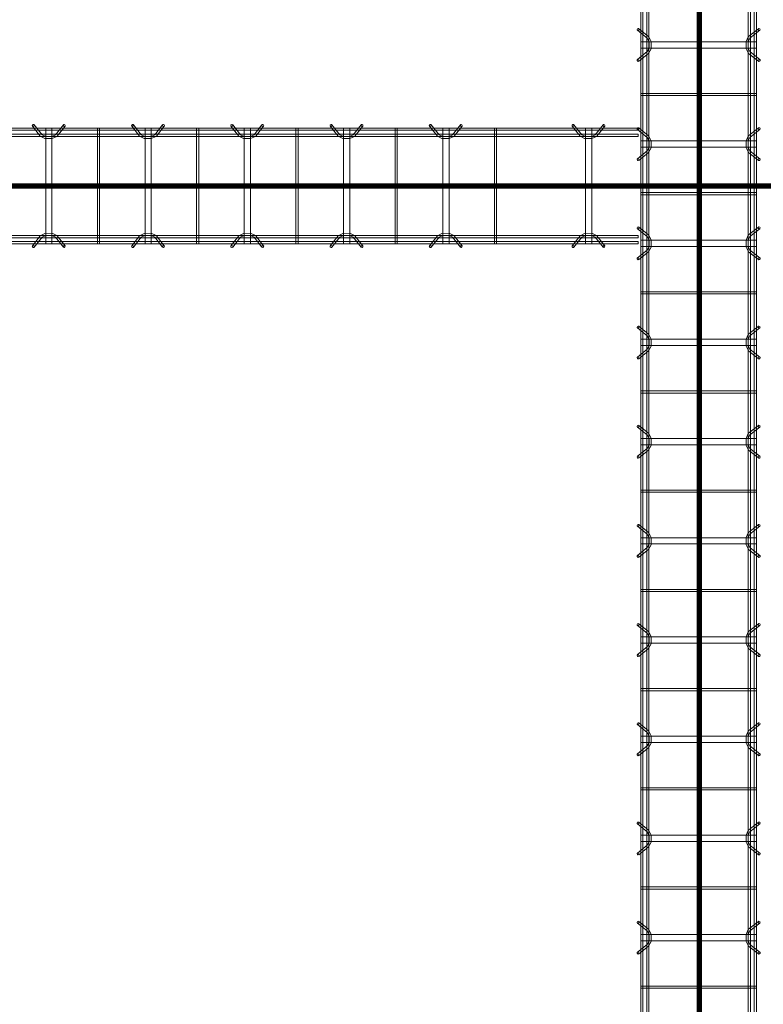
# Model space of a CAD drawing. Header units: inches. Extents: x -4136 to 1945, y -6639 to 12387.
# Tile 408 of 656: x -3732 to -3643, y 11183 to 11303. Entities that reach past the tile are written whole.
import ezdxf

# ---------------------------------------------------------------- set-up
doc = ezdxf.new("R2010")
doc.units = ezdxf.units.IN
doc.header["$MEASUREMENT"] = 0
doc.linetypes.add('Línea de rejilla', pattern=[0.875, 0.5, -0.125, 0.125, -0.125])
for name, color, linetype, lineweight in [('A-GENM', 7, 'Continuous', 9), ('S-BEAM', 7, 'Continuous', 9), ('S-GRID', 7, 'Continuous', 9)]:
    doc.layers.add(name, color=color, linetype=linetype, lineweight=lineweight)

# ---------------------------------------------------------------- blocks, each defined once
blk = doc.blocks.new('Dowel bar assembly - Dowel bar assembly-671091-SLAB ON GROUND JOINTS')
at = {"layer": 'S-BEAM', "color": 253, "true_color": 0xaaaaaa}
for p, q in [((1289.18, 1.19), (1288.23, 2.39)), ((1291.76, 2.39), (1290.81, 1.19)), ((1301.18, 1.19), (1300.23, 2.39)), ((1303.76, 2.39), (1302.81, 1.19)), ((1313.18, 1.19), (1312.23, 2.39)), ((1315.76, 2.39), (1314.81, 1.19)), ((1325.18, 1.19), (1324.23, 2.39)), ((1327.76, 2.39), (1326.81, 1.19)), ((1337.18, 1.19), (1336.23, 2.39)), ((1339.76, 2.39), (1338.81, 1.19)), ((1349.18, 1.19), (1348.23, 2.39)), ((1351.76, 2.39), (1350.81, 1.19)), ((1361.18, 1.19), (1360.23, 2.39)), ((1363.76, 2.39), (1362.81, 1.19)), ((1373.18, 1.19), (1372.23, 2.39)), ((1375.76, 2.39), (1374.81, 1.19)), ((1385.18, 1.19), (1384.23, 2.39)), ((1387.76, 2.39), (1386.81, 1.19)), ((1397.18, 1.19), (1396.23, 2.39)), ((1399.76, 2.39), (1398.81, 1.19)), ((1524, 1.98), (0, 1.98)), ((0, 1.72), (1524, 1.72)), ((1524, 1.25), (0, 1.25)), ((1283.87, 1.99), (1283.87, -12.01)), ((1284.13, 1.99), (1283.87, 1.99)), ((1283.87, 1.99), (1284.13, 1.99)), ((1284.13, -12.01), (1284.13, 1.99)), ((1288.02, 2.23), (1288.97, 1.03)), ((1289.62, 1.99), (1289.62, -12.01)), ((1290.38, 1.99), (1289.62, 1.99)), ((1289.62, 1.99), (1290.38, 1.99)), ((1290.38, -12.01), (1290.38, 1.99)), ((1291.01, 1.03), (1291.96, 2.23)), ((1295.87, 1.99), (1295.87, -12.01)), ((1296.13, 1.99), (1295.87, 1.99)), ((1295.87, 1.99), (1296.13, 1.99)), ((1296.13, -12.01), (1296.13, 1.99)), ((1300.02, 2.23), (1300.97, 1.03)), ((1301.62, 1.99), (1301.62, -12.01)), ((1302.38, 1.99), (1301.62, 1.99)), ((1301.62, 1.99), (1302.38, 1.99)), ((1302.38, -12.01), (1302.38, 1.99)), ((1303.01, 1.03), (1303.96, 2.23)), ((1307.87, 1.99), (1307.87, -12.01)), ((1308.13, 1.99), (1307.87, 1.99)), ((1307.87, 1.99), (1308.13, 1.99)), ((1308.13, -12.01), (1308.13, 1.99)), ((1312.02, 2.23), (1312.97, 1.03)), ((1313.62, 1.99), (1313.62, -12.01)), ((1314.38, 1.99), (1313.62, 1.99)), ((1313.62, 1.99), (1314.38, 1.99)), ((1314.38, -12.01), (1314.38, 1.99)), ((1315.01, 1.03), (1315.96, 2.23)), ((1319.87, 1.99), (1319.87, -12.01)), ((1320.13, 1.99), (1319.87, 1.99)), ((1319.87, 1.99), (1320.13, 1.99)), ((1320.13, -12.01), (1320.13, 1.99)), ((1324.02, 2.23), (1324.97, 1.03)), ((1325.62, 1.99), (1325.62, -12.01)), ((1326.38, 1.99), (1325.62, 1.99)), ((1325.62, 1.99), (1326.38, 1.99)), ((1326.38, -12.01), (1326.38, 1.99)), ((1327.01, 1.03), (1327.96, 2.23)), ((1331.87, 1.99), (1331.87, -12.01)), ((1332.13, 1.99), (1331.87, 1.99)), ((1331.87, 1.99), (1332.13, 1.99)), ((1332.13, -12.01), (1332.13, 1.99)), ((1336.02, 2.23), (1336.97, 1.03)), ((1337.62, 1.99), (1337.62, -12.01)), ((1338.38, 1.99), (1337.62, 1.99)), ((1337.62, 1.99), (1338.38, 1.99)), ((1338.38, -12.01), (1338.38, 1.99)), ((1339.01, 1.03), (1339.96, 2.23)), ((1343.87, 1.99), (1343.87, -12.01)), ((1344.13, 1.99), (1343.87, 1.99)), ((1343.87, 1.99), (1344.13, 1.99)), ((1344.13, -12.01), (1344.13, 1.99)), ((1348.02, 2.23), (1348.97, 1.03)), ((1349.62, 1.99), (1349.62, -12.01)), ((1350.38, 1.99), (1349.62, 1.99)), ((1349.62, 1.99), (1350.38, 1.99)), ((1350.38, -12.01), (1350.38, 1.99)), ((1351.01, 1.03), (1351.96, 2.23)), ((1355.87, 1.99), (1355.87, -12.01)), ((1356.13, 1.99), (1355.87, 1.99)), ((1355.87, 1.99), (1356.13, 1.99)), ((1356.13, -12.01), (1356.13, 1.99)), ((1360.02, 2.23), (1360.97, 1.03)), ((1361.62, 1.99), (1361.62, -12.01)), ((1362.38, 1.99), (1361.62, 1.99)), ((1361.62, 1.99), (1362.38, 1.99)), ((1362.38, -12.01), (1362.38, 1.99)), ((1363.01, 1.03), (1363.96, 2.23)), ((1367.87, 1.99), (1367.87, -12.01)), ((1368.13, 1.99), (1367.87, 1.99)), ((1367.87, 1.99), (1368.13, 1.99)), ((1368.13, -12.01), (1368.13, 1.99)), ((1372.02, 2.23), (1372.97, 1.03)), ((1373.62, 1.99), (1373.62, -12.01)), ((1374.38, 1.99), (1373.62, 1.99)), ((1373.62, 1.99), (1374.38, 1.99)), ((1374.38, -12.01), (1374.38, 1.99)), ((1375.01, 1.03), (1375.96, 2.23)), ((1379.87, 1.99), (1379.87, -12.01)), ((1380.13, 1.99), (1379.87, 1.99)), ((1379.87, 1.99), (1380.13, 1.99)), ((1380.13, -12.01), (1380.13, 1.99)), ((1384.02, 2.23), (1384.97, 1.03)), ((1385.62, 1.99), (1385.62, -12.01)), ((1386.38, 1.99), (1385.62, 1.99)), ((1385.62, 1.99), (1386.38, 1.99)), ((1386.38, -12.01), (1386.38, 1.99)), ((1387.01, 1.03), (1387.96, 2.23)), ((1391.87, 1.99), (1391.87, -12.01)), ((1392.13, 1.99), (1391.87, 1.99)), ((1391.87, 1.99), (1392.13, 1.99)), ((1392.13, -12.01), (1392.13, 1.99)), ((1396.02, 2.23), (1396.97, 1.03)), ((1397.62, 1.99), (1397.62, -12.01)), ((1398.38, 1.99), (1397.62, 1.99)), ((1397.62, 1.99), (1398.38, 1.99)), ((1398.38, -12.01), (1398.38, 1.99)), ((1399.01, 1.03), (1399.96, 2.23)), ((0, 0.99), (1524, 0.99)), ((1524, -11.01), (0, -11.01)), ((0, -11.27), (1524, -11.27)), ((1524, -11.74), (0, -11.74)), ((1288.97, -11.05), (1288.02, -12.25)), ((1288.23, -12.41), (1289.18, -11.21)), ((1290.81, -11.21), (1291.76, -12.41)), ((1291.96, -12.25), (1291.01, -11.05)), ((1300.97, -11.05), (1300.02, -12.25)), ((1300.23, -12.41), (1301.18, -11.21)), ((1302.81, -11.21), (1303.76, -12.41)), ((1303.96, -12.25), (1303.01, -11.05)), ((1312.97, -11.05), (1312.02, -12.25)), ((1312.23, -12.41), (1313.18, -11.21)), ((1314.81, -11.21), (1315.76, -12.41)), ((1315.96, -12.25), (1315.01, -11.05)), ((1324.97, -11.05), (1324.02, -12.25)), ((1324.23, -12.41), (1325.18, -11.21)), ((1326.81, -11.21), (1327.76, -12.41)), ((1327.96, -12.25), (1327.01, -11.05)), ((1336.97, -11.05), (1336.02, -12.25)), ((1336.23, -12.41), (1337.18, -11.21)), ((1338.81, -11.21), (1339.76, -12.41)), ((1339.96, -12.25), (1339.01, -11.05)), ((1348.97, -11.05), (1348.02, -12.25)), ((1348.23, -12.41), (1349.18, -11.21)), ((1350.81, -11.21), (1351.76, -12.41)), ((1351.96, -12.25), (1351.01, -11.05)), ((1360.97, -11.05), (1360.02, -12.25)), ((1360.23, -12.41), (1361.18, -11.21)), ((1362.81, -11.21), (1363.76, -12.41)), ((1363.96, -12.25), (1363.01, -11.05)), ((1372.97, -11.05), (1372.02, -12.25)), ((1372.23, -12.41), (1373.18, -11.21)), ((1374.81, -11.21), (1375.76, -12.41)), ((1375.96, -12.25), (1375.01, -11.05)), ((1384.97, -11.05), (1384.02, -12.25)), ((1384.23, -12.41), (1385.18, -11.21)), ((1386.81, -11.21), (1387.76, -12.41)), ((1387.96, -12.25), (1387.01, -11.05)), ((1396.97, -11.05), (1396.02, -12.25)), ((1396.23, -12.41), (1397.18, -11.21)), ((1398.81, -11.21), (1399.76, -12.41)), ((1399.96, -12.25), (1399.01, -11.05)), ((0, -12), (1524, -12)), ((1284.13, -12.01), (1283.87, -12.01)), ((1283.87, -12.01), (1284.13, -12.01)), ((1290.38, -12.01), (1289.62, -12.01)), ((1289.62, -12.01), (1290.38, -12.01)), ((1296.13, -12.01), (1295.87, -12.01)), ((1295.87, -12.01), (1296.13, -12.01)), ((1302.38, -12.01), (1301.62, -12.01)), ((1301.62, -12.01), (1302.38, -12.01)), ((1308.13, -12.01), (1307.87, -12.01)), ((1307.87, -12.01), (1308.13, -12.01)), ((1314.38, -12.01), (1313.62, -12.01)), ((1313.62, -12.01), (1314.38, -12.01)), ((1320.13, -12.01), (1319.87, -12.01)), ((1319.87, -12.01), (1320.13, -12.01)), ((1326.38, -12.01), (1325.62, -12.01)), ((1325.62, -12.01), (1326.38, -12.01)), ((1332.13, -12.01), (1331.87, -12.01)), ((1331.87, -12.01), (1332.13, -12.01)), ((1338.38, -12.01), (1337.62, -12.01)), ((1337.62, -12.01), (1338.38, -12.01)), ((1344.13, -12.01), (1343.87, -12.01)), ((1343.87, -12.01), (1344.13, -12.01)), ((1350.38, -12.01), (1349.62, -12.01)), ((1349.62, -12.01), (1350.38, -12.01)), ((1356.13, -12.01), (1355.87, -12.01)), ((1355.87, -12.01), (1356.13, -12.01)), ((1362.38, -12.01), (1361.62, -12.01)), ((1361.62, -12.01), (1362.38, -12.01)), ((1368.13, -12.01), (1367.87, -12.01)), ((1367.87, -12.01), (1368.13, -12.01)), ((1374.38, -12.01), (1373.62, -12.01)), ((1373.62, -12.01), (1374.38, -12.01)), ((1380.13, -12.01), (1379.87, -12.01)), ((1379.87, -12.01), (1380.13, -12.01)), ((1386.38, -12.01), (1385.62, -12.01)), ((1385.62, -12.01), (1386.38, -12.01)), ((1392.13, -12.01), (1391.87, -12.01)), ((1391.87, -12.01), (1392.13, -12.01)), ((1398.38, -12.01), (1397.62, -12.01)), ((1397.62, -12.01), (1398.38, -12.01))]:
    blk.add_line(p, q, dxfattribs=at)
at = {"layer": 'S-BEAM', "color": 253, "true_color": 0xaaaaaa, "flags": 128}
for points in [[(1289.18, 1.19), (1289.62, 0.97), (1290.38, 0.98), (1290.81, 1.19)], [(1301.18, 1.19), (1301.62, 0.97), (1302.38, 0.98), (1302.81, 1.19)], [(1313.18, 1.19), (1313.62, 0.97), (1314.38, 0.98), (1314.81, 1.19)], [(1325.18, 1.19), (1325.62, 0.97), (1326.38, 0.98), (1326.81, 1.19)], [(1337.18, 1.19), (1337.62, 0.97), (1338.38, 0.98), (1338.81, 1.19)], [(1349.18, 1.19), (1349.62, 0.97), (1350.38, 0.98), (1350.81, 1.19)], [(1361.18, 1.19), (1361.62, 0.97), (1362.38, 0.98), (1362.81, 1.19)], [(1373.18, 1.19), (1373.62, 0.97), (1374.38, 0.98), (1374.81, 1.19)], [(1385.18, 1.19), (1385.62, 0.97), (1386.38, 0.98), (1386.81, 1.19)], [(1397.18, 1.19), (1397.62, 0.97), (1398.38, 0.98), (1398.81, 1.19)], [(1288.97, 1.03), (1289.53, 0.73), (1290.39, 0.72), (1290.97, 0.99), (1291.01, 1.03)], [(1300.97, 1.03), (1301.53, 0.73), (1302.39, 0.72), (1302.97, 0.99), (1303.01, 1.03)], [(1312.97, 1.03), (1313.53, 0.73), (1314.39, 0.72), (1314.97, 0.99), (1315.01, 1.03)], [(1324.97, 1.03), (1325.53, 0.73), (1326.39, 0.72), (1326.97, 0.99), (1327.01, 1.03)], [(1336.97, 1.03), (1337.53, 0.73), (1338.39, 0.72), (1338.97, 0.99), (1339.01, 1.03)], [(1348.97, 1.03), (1349.53, 0.73), (1350.39, 0.72), (1350.97, 0.99), (1351.01, 1.03)], [(1360.97, 1.03), (1361.53, 0.73), (1362.39, 0.72), (1362.97, 0.99), (1363.01, 1.03)], [(1372.97, 1.03), (1373.53, 0.73), (1374.39, 0.72), (1374.97, 0.99), (1375.01, 1.03)], [(1384.97, 1.03), (1385.53, 0.73), (1386.39, 0.72), (1386.97, 0.99), (1387.01, 1.03)], [(1396.97, 1.03), (1397.53, 0.73), (1398.39, 0.72), (1398.97, 0.99), (1399.01, 1.03)], [(1288.97, -11.05), (1289.53, -10.75), (1290.39, -10.74), (1290.97, -11.01), (1291.01, -11.05)], [(1289.18, -11.21), (1289.62, -10.99), (1290.38, -11), (1290.81, -11.21)], [(1300.97, -11.05), (1301.53, -10.75), (1302.39, -10.74), (1302.97, -11.01), (1303.01, -11.05)], [(1301.18, -11.21), (1301.62, -10.99), (1302.38, -11), (1302.81, -11.21)], [(1312.97, -11.05), (1313.53, -10.75), (1314.39, -10.74), (1314.97, -11.01), (1315.01, -11.05)], [(1313.18, -11.21), (1313.62, -10.99), (1314.38, -11), (1314.81, -11.21)], [(1324.97, -11.05), (1325.53, -10.75), (1326.39, -10.74), (1326.97, -11.01), (1327.01, -11.05)], [(1325.18, -11.21), (1325.62, -10.99), (1326.38, -11), (1326.81, -11.21)], [(1336.97, -11.05), (1337.53, -10.75), (1338.39, -10.74), (1338.97, -11.01), (1339.01, -11.05)], [(1337.18, -11.21), (1337.62, -10.99), (1338.38, -11), (1338.81, -11.21)], [(1348.97, -11.05), (1349.53, -10.75), (1350.39, -10.74), (1350.97, -11.01), (1351.01, -11.05)], [(1349.18, -11.21), (1349.62, -10.99), (1350.38, -11), (1350.81, -11.21)], [(1360.97, -11.05), (1361.53, -10.75), (1362.39, -10.74), (1362.97, -11.01), (1363.01, -11.05)], [(1361.18, -11.21), (1361.62, -10.99), (1362.38, -11), (1362.81, -11.21)], [(1372.97, -11.05), (1373.53, -10.75), (1374.39, -10.74), (1374.97, -11.01), (1375.01, -11.05)], [(1373.18, -11.21), (1373.62, -10.99), (1374.38, -11), (1374.81, -11.21)], [(1384.97, -11.05), (1385.53, -10.75), (1386.39, -10.74), (1386.97, -11.01), (1387.01, -11.05)], [(1385.18, -11.21), (1385.62, -10.99), (1386.38, -11), (1386.81, -11.21)], [(1396.97, -11.05), (1397.53, -10.75), (1398.39, -10.74), (1398.97, -11.01), (1399.01, -11.05)], [(1397.18, -11.21), (1397.62, -10.99), (1398.38, -11), (1398.81, -11.21)]]:
    blk.add_lwpolyline(points, dxfattribs=at)
at = {"layer": 'S-BEAM', "color": 253, "true_color": 0xaaaaaa}
for centre, major_axis, start_param, end_param in [((1288.12, 2.31), (0.101, 0.08), 5.709265, 8.850858), ((1291.86, 2.31), (-0.101, 0.08), 3.715513, 6.857105), ((1300.12, 2.31), (0.101, 0.08), 5.709265, 8.850858), ((1303.86, 2.31), (-0.101, 0.08), 3.715513, 6.857105), ((1312.12, 2.31), (0.101, 0.08), 5.709265, 8.850858), ((1315.86, 2.31), (-0.101, 0.08), 3.715513, 6.857105), ((1324.12, 2.31), (0.101, 0.08), 5.709265, 8.850858), ((1327.86, 2.31), (-0.101, 0.08), 3.715513, 6.857105), ((1336.12, 2.31), (0.101, 0.08), 5.709265, 8.850858), ((1339.86, 2.31), (-0.101, 0.08), 3.715513, 6.857105), ((1348.12, 2.31), (0.101, 0.08), 5.709265, 8.850858), ((1351.86, 2.31), (-0.101, 0.08), 3.715513, 6.857105), ((1360.12, 2.31), (0.101, 0.08), 5.709265, 8.850858), ((1363.86, 2.31), (-0.101, 0.08), 3.715513, 6.857105), ((1372.12, 2.31), (0.101, 0.08), 5.709265, 8.850858), ((1375.86, 2.31), (-0.101, 0.08), 3.715513, 6.857105), ((1384.12, 2.31), (0.101, 0.08), 5.709265, 8.850858), ((1387.86, 2.31), (-0.101, 0.08), 3.715513, 6.857105), ((1396.12, 2.31), (0.101, 0.08), 5.709265, 8.850858), ((1399.86, 2.31), (-0.101, 0.08), 3.715513, 6.857105), ((1288.12, 2.31), (0.101, 0.08), 2.567673, 5.709265), ((1291.86, 2.31), (-0.101, 0.08), 0.57392, 3.715513), ((1300.12, 2.31), (0.101, 0.08), 2.567673, 5.709265), ((1303.86, 2.31), (-0.101, 0.08), 0.57392, 3.715513), ((1312.12, 2.31), (0.101, 0.08), 2.567673, 5.709265), ((1315.86, 2.31), (-0.101, 0.08), 0.57392, 3.715513), ((1324.12, 2.31), (0.101, 0.08), 2.567673, 5.709265), ((1327.86, 2.31), (-0.101, 0.08), 0.57392, 3.715513), ((1336.12, 2.31), (0.101, 0.08), 2.567673, 5.709265), ((1339.86, 2.31), (-0.101, 0.08), 0.57392, 3.715513), ((1348.12, 2.31), (0.101, 0.08), 2.567673, 5.709265), ((1351.86, 2.31), (-0.101, 0.08), 0.57392, 3.715513), ((1360.12, 2.31), (0.101, 0.08), 2.567673, 5.709265), ((1363.86, 2.31), (-0.101, 0.08), 0.57392, 3.715513), ((1372.12, 2.31), (0.101, 0.08), 2.567673, 5.709265), ((1375.86, 2.31), (-0.101, 0.08), 0.57392, 3.715513), ((1384.12, 2.31), (0.101, 0.08), 2.567673, 5.709265), ((1387.86, 2.31), (-0.101, 0.08), 0.57392, 3.715513), ((1396.12, 2.31), (0.101, 0.08), 2.567673, 5.709265), ((1399.86, 2.31), (-0.101, 0.08), 0.57392, 3.715513), ((1288.12, -12.33), (-0.101, 0.08), 3.715513, 6.857105), ((1288.12, -12.33), (-0.101, 0.08), 0.57392, 3.715513), ((1291.86, -12.33), (0.101, 0.08), 5.709265, 8.850858), ((1291.86, -12.33), (0.101, 0.08), 2.567673, 5.709265), ((1300.12, -12.33), (-0.101, 0.08), 3.715513, 6.857105), ((1300.12, -12.33), (-0.101, 0.08), 0.57392, 3.715513), ((1303.86, -12.33), (0.101, 0.08), 5.709265, 8.850858), ((1303.86, -12.33), (0.101, 0.08), 2.567673, 5.709265), ((1312.12, -12.33), (-0.101, 0.08), 3.715513, 6.857105), ((1312.12, -12.33), (-0.101, 0.08), 0.57392, 3.715513), ((1315.86, -12.33), (0.101, 0.08), 5.709265, 8.850858), ((1315.86, -12.33), (0.101, 0.08), 2.567673, 5.709265), ((1324.12, -12.33), (-0.101, 0.08), 3.715513, 6.857105), ((1324.12, -12.33), (-0.101, 0.08), 0.57392, 3.715513), ((1327.86, -12.33), (0.101, 0.08), 5.709265, 8.850858), ((1327.86, -12.33), (0.101, 0.08), 2.567673, 5.709265), ((1336.12, -12.33), (-0.101, 0.08), 3.715513, 6.857105), ((1336.12, -12.33), (-0.101, 0.08), 0.57392, 3.715513), ((1339.86, -12.33), (0.101, 0.08), 5.709265, 8.850858), ((1339.86, -12.33), (0.101, 0.08), 2.567673, 5.709265), ((1348.12, -12.33), (-0.101, 0.08), 3.715513, 6.857105), ((1348.12, -12.33), (-0.101, 0.08), 0.57392, 3.715513), ((1351.86, -12.33), (0.101, 0.08), 5.709265, 8.850858), ((1351.86, -12.33), (0.101, 0.08), 2.567673, 5.709265), ((1360.12, -12.33), (-0.101, 0.08), 3.715513, 6.857105), ((1360.12, -12.33), (-0.101, 0.08), 0.57392, 3.715513), ((1363.86, -12.33), (0.101, 0.08), 5.709265, 8.850858), ((1363.86, -12.33), (0.101, 0.08), 2.567673, 5.709265), ((1372.12, -12.33), (-0.101, 0.08), 3.715513, 6.857105), ((1372.12, -12.33), (-0.101, 0.08), 0.57392, 3.715513), ((1375.86, -12.33), (0.101, 0.08), 5.709265, 8.850858), ((1375.86, -12.33), (0.101, 0.08), 2.567673, 5.709265), ((1384.12, -12.33), (-0.101, 0.08), 3.715513, 6.857105), ((1384.12, -12.33), (-0.101, 0.08), 0.57392, 3.715513), ((1387.86, -12.33), (0.101, 0.08), 5.709265, 8.850858), ((1387.86, -12.33), (0.101, 0.08), 2.567673, 5.709265), ((1396.12, -12.33), (-0.101, 0.08), 3.715513, 6.857105), ((1396.12, -12.33), (-0.101, 0.08), 0.57392, 3.715513), ((1399.86, -12.33), (0.101, 0.08), 5.709265, 8.850858), ((1399.86, -12.33), (0.101, 0.08), 2.567673, 5.709265)]:
    blk.add_ellipse(centre, major_axis=major_axis, ratio=0.816528, start_param=start_param, end_param=end_param, dxfattribs=at)
blk = doc.blocks.new('Dowel bar assembly - Dowel bar assembly-673167-SLAB ON GROUND JOINTS')
at = {"layer": 'S-BEAM', "color": 253, "true_color": 0xaaaaaa}
for p, q in [((5.18, 1.19), (4.23, 2.39)), ((7.76, 2.39), (6.81, 1.19)), ((17.18, 1.19), (16.23, 2.39)), ((19.76, 2.39), (18.81, 1.19)), ((29.18, 1.19), (28.23, 2.39)), ((31.76, 2.39), (30.81, 1.19)), ((41.18, 1.19), (40.23, 2.39)), ((43.76, 2.39), (42.81, 1.19)), ((53.18, 1.19), (52.23, 2.39)), ((55.76, 2.39), (54.81, 1.19)), ((65.18, 1.19), (64.23, 2.39)), ((67.76, 2.39), (66.81, 1.19)), ((77.18, 1.19), (76.23, 2.39)), ((79.76, 2.39), (78.81, 1.19)), ((89.18, 1.19), (88.23, 2.39)), ((91.76, 2.39), (90.81, 1.19)), ((101.18, 1.19), (100.23, 2.39)), ((103.76, 2.39), (102.81, 1.19)), ((113.18, 1.19), (112.23, 2.39)), ((115.76, 2.39), (114.81, 1.19)), ((125.18, 1.19), (124.23, 2.39)), ((127.76, 2.39), (126.81, 1.19)), ((137.18, 1.19), (136.23, 2.39)), ((139.76, 2.39), (138.81, 1.19)), ((154.43, 1.19), (153.48, 2.39)), ((157.01, 2.39), (156.06, 1.19)), ((161.25, 1.98), (0, 1.98)), ((0, 1.98), (0, 1.72)), ((0, 1.72), (0, 1.98)), ((0, 1.72), (161.25, 1.72)), ((161.25, 1.25), (0, 1.25)), ((0, 0.99), (0, 1.25)), ((0, 1.25), (0, 0.99)), ((4.02, 2.23), (4.97, 1.03)), ((5.63, 1.99), (5.63, -12.01)), ((6.38, 1.99), (5.63, 1.99)), ((5.63, 1.99), (6.38, 1.99)), ((6.38, -12.01), (6.38, 1.99)), ((7.01, 1.03), (7.96, 2.23)), ((11.87, 1.99), (11.87, -12.01)), ((12.13, 1.99), (11.87, 1.99)), ((11.87, 1.99), (12.13, 1.99)), ((12.13, -12.01), (12.13, 1.99)), ((16.02, 2.23), (16.97, 1.03)), ((17.63, 1.99), (17.63, -12.01)), ((18.38, 1.99), (17.63, 1.99)), ((17.63, 1.99), (18.38, 1.99)), ((18.38, -12.01), (18.38, 1.99)), ((19.01, 1.03), (19.96, 2.23)), ((23.87, 1.99), (23.87, -12.01)), ((24.13, 1.99), (23.87, 1.99)), ((23.87, 1.99), (24.13, 1.99)), ((24.13, -12.01), (24.13, 1.99)), ((28.02, 2.23), (28.97, 1.03)), ((29.63, 1.99), (29.63, -12.01)), ((30.38, 1.99), (29.63, 1.99)), ((29.63, 1.99), (30.38, 1.99)), ((30.38, -12.01), (30.38, 1.99)), ((31.01, 1.03), (31.96, 2.23)), ((35.87, 1.99), (35.87, -12.01)), ((36.13, 1.99), (35.87, 1.99)), ((35.87, 1.99), (36.13, 1.99)), ((36.13, -12.01), (36.13, 1.99)), ((40.02, 2.23), (40.97, 1.03)), ((41.63, 1.99), (41.63, -12.01)), ((42.38, 1.99), (41.63, 1.99)), ((41.63, 1.99), (42.38, 1.99)), ((42.38, -12.01), (42.38, 1.99)), ((43.01, 1.03), (43.96, 2.23)), ((47.87, 1.99), (47.87, -12.01)), ((48.13, 1.99), (47.87, 1.99)), ((47.87, 1.99), (48.13, 1.99)), ((48.13, -12.01), (48.13, 1.99)), ((52.02, 2.23), (52.97, 1.03)), ((53.63, 1.99), (53.63, -12.01)), ((54.38, 1.99), (53.63, 1.99)), ((53.63, 1.99), (54.38, 1.99)), ((54.38, -12.01), (54.38, 1.99)), ((55.01, 1.03), (55.96, 2.23)), ((59.87, 1.99), (59.87, -12.01)), ((60.13, 1.99), (59.87, 1.99)), ((59.87, 1.99), (60.13, 1.99)), ((60.13, -12.01), (60.13, 1.99)), ((64.02, 2.23), (64.97, 1.03)), ((65.63, 1.99), (65.63, -12.01)), ((66.38, 1.99), (65.63, 1.99)), ((65.63, 1.99), (66.38, 1.99)), ((66.38, -12.01), (66.38, 1.99)), ((67.01, 1.03), (67.96, 2.23)), ((71.87, 1.99), (71.87, -12.01)), ((72.13, 1.99), (71.87, 1.99)), ((71.87, 1.99), (72.13, 1.99)), ((72.13, -12.01), (72.13, 1.99)), ((76.02, 2.23), (76.97, 1.03)), ((77.63, 1.99), (77.63, -12.01)), ((78.38, 1.99), (77.63, 1.99)), ((77.63, 1.99), (78.38, 1.99)), ((78.38, -12.01), (78.38, 1.99)), ((79.01, 1.03), (79.96, 2.23)), ((83.87, 1.99), (83.87, -12.01)), ((84.13, 1.99), (83.87, 1.99)), ((83.87, 1.99), (84.13, 1.99)), ((84.13, -12.01), (84.13, 1.99)), ((88.02, 2.23), (88.97, 1.03)), ((89.63, 1.99), (89.63, -12.01)), ((90.38, 1.99), (89.63, 1.99)), ((89.63, 1.99), (90.38, 1.99)), ((90.38, -12.01), (90.38, 1.99)), ((91.01, 1.03), (91.96, 2.23)), ((95.87, 1.99), (95.87, -12.01)), ((96.13, 1.99), (95.87, 1.99)), ((95.87, 1.99), (96.13, 1.99)), ((96.13, -12.01), (96.13, 1.99)), ((100.02, 2.23), (100.97, 1.03)), ((101.63, 1.99), (101.63, -12.01)), ((102.38, 1.99), (101.63, 1.99)), ((101.63, 1.99), (102.38, 1.99)), ((102.38, -12.01), (102.38, 1.99)), ((103.01, 1.03), (103.96, 2.23)), ((107.87, 1.99), (107.87, -12.01)), ((108.13, 1.99), (107.87, 1.99)), ((107.87, 1.99), (108.13, 1.99)), ((108.13, -12.01), (108.13, 1.99)), ((112.02, 2.23), (112.97, 1.03)), ((113.63, 1.99), (113.63, -12.01)), ((114.38, 1.99), (113.63, 1.99)), ((113.63, 1.99), (114.38, 1.99)), ((114.38, -12.01), (114.38, 1.99)), ((115.01, 1.03), (115.96, 2.23)), ((119.87, 1.99), (119.87, -12.01)), ((120.13, 1.99), (119.87, 1.99)), ((119.87, 1.99), (120.13, 1.99)), ((120.13, -12.01), (120.13, 1.99)), ((124.02, 2.23), (124.97, 1.03)), ((125.63, 1.99), (125.63, -12.01)), ((126.38, 1.99), (125.63, 1.99)), ((125.63, 1.99), (126.38, 1.99)), ((126.38, -12.01), (126.38, 1.99)), ((127.01, 1.03), (127.96, 2.23)), ((131.87, 1.99), (131.87, -12.01)), ((132.13, 1.99), (131.87, 1.99)), ((131.87, 1.99), (132.13, 1.99)), ((132.13, -12.01), (132.13, 1.99)), ((136.02, 2.23), (136.97, 1.03)), ((137.63, 1.99), (137.63, -12.01)), ((138.38, 1.99), (137.63, 1.99)), ((137.63, 1.99), (138.38, 1.99)), ((138.38, -12.01), (138.38, 1.99)), ((139.01, 1.03), (139.96, 2.23)), ((143.87, 1.99), (143.87, -12.01)), ((144.13, 1.99), (143.87, 1.99)), ((143.87, 1.99), (144.13, 1.99)), ((144.13, -12.01), (144.13, 1.99)), ((153.27, 2.23), (154.22, 1.03)), ((154.88, 1.99), (154.88, -12.01)), ((155.63, 1.99), (154.88, 1.99)), ((154.88, 1.99), (155.63, 1.99)), ((155.63, -12.01), (155.63, 1.99)), ((156.26, 1.03), (157.21, 2.23)), ((161.25, 1.98), (161.25, 1.72)), ((161.25, 1.72), (161.25, 1.98)), ((161.25, 0.99), (161.25, 1.25)), ((161.25, 1.25), (161.25, 0.99)), ((0, 0.99), (161.25, 0.99)), ((161.25, -11.01), (0, -11.01)), ((0, -11.27), (0, -11.01)), ((0, -11.01), (0, -11.27)), ((0, -11.27), (161.25, -11.27)), ((161.25, -11.74), (0, -11.74)), ((0, -12), (0, -11.74)), ((0, -11.74), (0, -12)), ((4.97, -11.05), (4.02, -12.25)), ((4.23, -12.41), (5.18, -11.21)), ((6.81, -11.21), (7.76, -12.41)), ((7.96, -12.25), (7.01, -11.05)), ((16.97, -11.05), (16.02, -12.25)), ((16.23, -12.41), (17.18, -11.21)), ((18.81, -11.21), (19.76, -12.41)), ((19.96, -12.25), (19.01, -11.05)), ((28.97, -11.05), (28.02, -12.25)), ((28.23, -12.41), (29.18, -11.21)), ((30.81, -11.21), (31.76, -12.41)), ((31.96, -12.25), (31.01, -11.05)), ((40.97, -11.05), (40.02, -12.25)), ((40.23, -12.41), (41.18, -11.21)), ((42.81, -11.21), (43.76, -12.41)), ((43.96, -12.25), (43.01, -11.05)), ((52.97, -11.05), (52.02, -12.25)), ((52.23, -12.41), (53.18, -11.21)), ((54.81, -11.21), (55.76, -12.41)), ((55.96, -12.25), (55.01, -11.05)), ((64.97, -11.05), (64.02, -12.25)), ((64.23, -12.41), (65.18, -11.21)), ((66.81, -11.21), (67.76, -12.41)), ((67.96, -12.25), (67.01, -11.05)), ((76.97, -11.05), (76.02, -12.25)), ((76.23, -12.41), (77.18, -11.21)), ((78.81, -11.21), (79.76, -12.41)), ((79.96, -12.25), (79.01, -11.05)), ((88.97, -11.05), (88.02, -12.25)), ((88.23, -12.41), (89.18, -11.21)), ((90.81, -11.21), (91.76, -12.41)), ((91.96, -12.25), (91.01, -11.05)), ((100.97, -11.05), (100.02, -12.25)), ((100.23, -12.41), (101.18, -11.21)), ((102.81, -11.21), (103.76, -12.41)), ((103.96, -12.25), (103.01, -11.05)), ((112.97, -11.05), (112.02, -12.25)), ((112.23, -12.41), (113.18, -11.21)), ((114.81, -11.21), (115.76, -12.41)), ((115.96, -12.25), (115.01, -11.05)), ((124.97, -11.05), (124.02, -12.25)), ((124.23, -12.41), (125.18, -11.21)), ((126.81, -11.21), (127.76, -12.41)), ((127.96, -12.25), (127.01, -11.05)), ((136.97, -11.05), (136.02, -12.25)), ((136.23, -12.41), (137.18, -11.21)), ((138.81, -11.21), (139.76, -12.41)), ((139.96, -12.25), (139.01, -11.05)), ((154.22, -11.05), (153.27, -12.25)), ((153.48, -12.41), (154.43, -11.21)), ((156.06, -11.21), (157.01, -12.41)), ((157.21, -12.25), (156.26, -11.05)), ((161.25, -11.27), (161.25, -11.01)), ((161.25, -11.01), (161.25, -11.27)), ((161.25, -12), (161.25, -11.74)), ((161.25, -11.74), (161.25, -12)), ((0, -12), (161.25, -12)), ((6.38, -12.01), (5.63, -12.01)), ((5.63, -12.01), (6.38, -12.01)), ((12.13, -12.01), (11.87, -12.01)), ((11.87, -12.01), (12.13, -12.01)), ((18.38, -12.01), (17.63, -12.01)), ((17.63, -12.01), (18.38, -12.01)), ((24.13, -12.01), (23.87, -12.01)), ((23.87, -12.01), (24.13, -12.01)), ((30.38, -12.01), (29.63, -12.01)), ((29.63, -12.01), (30.38, -12.01)), ((36.13, -12.01), (35.87, -12.01)), ((35.87, -12.01), (36.13, -12.01)), ((42.38, -12.01), (41.63, -12.01)), ((41.63, -12.01), (42.38, -12.01)), ((48.13, -12.01), (47.87, -12.01)), ((47.87, -12.01), (48.13, -12.01)), ((54.38, -12.01), (53.63, -12.01)), ((53.63, -12.01), (54.38, -12.01)), ((60.13, -12.01), (59.87, -12.01)), ((59.87, -12.01), (60.13, -12.01)), ((66.38, -12.01), (65.63, -12.01)), ((65.63, -12.01), (66.38, -12.01)), ((72.13, -12.01), (71.87, -12.01)), ((71.87, -12.01), (72.13, -12.01)), ((78.38, -12.01), (77.63, -12.01)), ((77.63, -12.01), (78.38, -12.01)), ((84.13, -12.01), (83.87, -12.01)), ((83.87, -12.01), (84.13, -12.01)), ((90.38, -12.01), (89.63, -12.01)), ((89.63, -12.01), (90.38, -12.01)), ((96.13, -12.01), (95.87, -12.01)), ((95.87, -12.01), (96.13, -12.01)), ((102.38, -12.01), (101.63, -12.01)), ((101.63, -12.01), (102.38, -12.01)), ((108.13, -12.01), (107.87, -12.01)), ((107.87, -12.01), (108.13, -12.01)), ((114.38, -12.01), (113.63, -12.01)), ((113.63, -12.01), (114.38, -12.01)), ((120.13, -12.01), (119.87, -12.01)), ((119.87, -12.01), (120.13, -12.01)), ((126.38, -12.01), (125.63, -12.01)), ((125.63, -12.01), (126.38, -12.01)), ((132.13, -12.01), (131.87, -12.01)), ((131.87, -12.01), (132.13, -12.01)), ((138.38, -12.01), (137.63, -12.01)), ((137.63, -12.01), (138.38, -12.01)), ((144.13, -12.01), (143.87, -12.01)), ((143.87, -12.01), (144.13, -12.01)), ((155.63, -12.01), (154.88, -12.01)), ((154.88, -12.01), (155.63, -12.01))]:
    blk.add_line(p, q, dxfattribs=at)
at = {"layer": 'S-BEAM', "color": 253, "true_color": 0xaaaaaa, "flags": 128}
for points in [[(5.18, 1.19), (5.62, 0.97), (6.38, 0.98), (6.81, 1.19)], [(17.18, 1.19), (17.62, 0.97), (18.38, 0.98), (18.81, 1.19)], [(29.18, 1.19), (29.62, 0.97), (30.38, 0.98), (30.81, 1.19)], [(41.18, 1.19), (41.62, 0.97), (42.38, 0.98), (42.81, 1.19)], [(53.18, 1.19), (53.62, 0.97), (54.38, 0.98), (54.81, 1.19)], [(65.18, 1.19), (65.62, 0.97), (66.38, 0.98), (66.81, 1.19)], [(77.18, 1.19), (77.62, 0.97), (78.38, 0.98), (78.81, 1.19)], [(89.18, 1.19), (89.62, 0.97), (90.38, 0.98), (90.81, 1.19)], [(101.18, 1.19), (101.62, 0.97), (102.38, 0.98), (102.81, 1.19)], [(113.18, 1.19), (113.62, 0.97), (114.38, 0.98), (114.81, 1.19)], [(125.18, 1.19), (125.62, 0.97), (126.38, 0.98), (126.81, 1.19)], [(137.18, 1.19), (137.62, 0.97), (138.38, 0.98), (138.81, 1.19)], [(154.43, 1.19), (154.87, 0.97), (155.63, 0.98), (156.06, 1.19)], [(4.97, 1.03), (5.53, 0.73), (6.39, 0.72), (6.97, 0.99), (7.01, 1.03)], [(16.97, 1.03), (17.53, 0.73), (18.39, 0.72), (18.97, 0.99), (19.01, 1.03)], [(28.97, 1.03), (29.53, 0.73), (30.39, 0.72), (30.97, 0.99), (31.01, 1.03)], [(40.97, 1.03), (41.53, 0.73), (42.39, 0.72), (42.97, 0.99), (43.01, 1.03)], [(52.97, 1.03), (53.53, 0.73), (54.39, 0.72), (54.97, 0.99), (55.01, 1.03)], [(64.97, 1.03), (65.53, 0.73), (66.39, 0.72), (66.97, 0.99), (67.01, 1.03)], [(76.97, 1.03), (77.53, 0.73), (78.39, 0.72), (78.97, 0.99), (79.01, 1.03)], [(88.97, 1.03), (89.53, 0.73), (90.39, 0.72), (90.97, 0.99), (91.01, 1.03)], [(100.97, 1.03), (101.53, 0.73), (102.39, 0.72), (102.97, 0.99), (103.01, 1.03)], [(112.97, 1.03), (113.53, 0.73), (114.39, 0.72), (114.97, 0.99), (115.01, 1.03)], [(124.97, 1.03), (125.53, 0.73), (126.39, 0.72), (126.97, 0.99), (127.01, 1.03)], [(136.97, 1.03), (137.53, 0.73), (138.39, 0.72), (138.97, 0.99), (139.01, 1.03)], [(154.22, 1.03), (154.78, 0.73), (155.64, 0.72), (156.22, 0.99), (156.26, 1.03)], [(4.97, -11.05), (5.53, -10.75), (6.39, -10.74), (6.97, -11.01), (7.01, -11.05)], [(5.18, -11.21), (5.62, -10.99), (6.38, -11), (6.81, -11.21)], [(16.97, -11.05), (17.53, -10.75), (18.39, -10.74), (18.97, -11.01), (19.01, -11.05)], [(17.18, -11.21), (17.62, -10.99), (18.38, -11), (18.81, -11.21)], [(28.97, -11.05), (29.53, -10.75), (30.39, -10.74), (30.97, -11.01), (31.01, -11.05)], [(29.18, -11.21), (29.62, -10.99), (30.38, -11), (30.81, -11.21)], [(40.97, -11.05), (41.53, -10.75), (42.39, -10.74), (42.97, -11.01), (43.01, -11.05)], [(41.18, -11.21), (41.62, -10.99), (42.38, -11), (42.81, -11.21)], [(52.97, -11.05), (53.53, -10.75), (54.39, -10.74), (54.97, -11.01), (55.01, -11.05)], [(53.18, -11.21), (53.62, -10.99), (54.38, -11), (54.81, -11.21)], [(64.97, -11.05), (65.53, -10.75), (66.39, -10.74), (66.97, -11.01), (67.01, -11.05)], [(65.18, -11.21), (65.62, -10.99), (66.38, -11), (66.81, -11.21)], [(76.97, -11.05), (77.53, -10.75), (78.39, -10.74), (78.97, -11.01), (79.01, -11.05)], [(77.18, -11.21), (77.62, -10.99), (78.38, -11), (78.81, -11.21)], [(88.97, -11.05), (89.53, -10.75), (90.39, -10.74), (90.97, -11.01), (91.01, -11.05)], [(89.18, -11.21), (89.62, -10.99), (90.38, -11), (90.81, -11.21)], [(100.97, -11.05), (101.53, -10.75), (102.39, -10.74), (102.97, -11.01), (103.01, -11.05)], [(101.18, -11.21), (101.62, -10.99), (102.38, -11), (102.81, -11.21)], [(112.97, -11.05), (113.53, -10.75), (114.39, -10.74), (114.97, -11.01), (115.01, -11.05)], [(113.18, -11.21), (113.62, -10.99), (114.38, -11), (114.81, -11.21)], [(124.97, -11.05), (125.53, -10.75), (126.39, -10.74), (126.97, -11.01), (127.01, -11.05)], [(125.18, -11.21), (125.62, -10.99), (126.38, -11), (126.81, -11.21)], [(136.97, -11.05), (137.53, -10.75), (138.39, -10.74), (138.97, -11.01), (139.01, -11.05)], [(137.18, -11.21), (137.62, -10.99), (138.38, -11), (138.81, -11.21)], [(154.22, -11.05), (154.78, -10.75), (155.64, -10.74), (156.22, -11.01), (156.26, -11.05)], [(154.43, -11.21), (154.87, -10.99), (155.63, -11), (156.06, -11.21)]]:
    blk.add_lwpolyline(points, dxfattribs=at)
at = {"layer": 'S-BEAM', "color": 253, "true_color": 0xaaaaaa}
for centre, major_axis, start_param, end_param in [((4.12, 2.31), (0.101, 0.08), 5.709265, 8.850858), ((7.86, 2.31), (-0.101, 0.08), 3.715513, 6.857105), ((16.12, 2.31), (0.101, 0.08), 5.709265, 8.850858), ((19.86, 2.31), (-0.101, 0.08), 3.715513, 6.857105), ((28.12, 2.31), (0.101, 0.08), 5.709265, 8.850858), ((31.86, 2.31), (-0.101, 0.08), 3.715513, 6.857105), ((40.12, 2.31), (0.101, 0.08), 5.709265, 8.850858), ((43.86, 2.31), (-0.101, 0.08), 3.715513, 6.857105), ((52.12, 2.31), (0.101, 0.08), 5.709265, 8.850858), ((55.86, 2.31), (-0.101, 0.08), 3.715513, 6.857105), ((64.12, 2.31), (0.101, 0.08), 5.709265, 8.850858), ((67.86, 2.31), (-0.101, 0.08), 3.715513, 6.857105), ((76.12, 2.31), (0.101, 0.08), 5.709265, 8.850858), ((79.86, 2.31), (-0.101, 0.08), 3.715513, 6.857105), ((88.12, 2.31), (0.101, 0.08), 5.709265, 8.850858), ((91.86, 2.31), (-0.101, 0.08), 3.715513, 6.857105), ((100.12, 2.31), (0.101, 0.08), 5.709265, 8.850858), ((103.86, 2.31), (-0.101, 0.08), 3.715513, 6.857105), ((112.12, 2.31), (0.101, 0.08), 5.709265, 8.850858), ((115.86, 2.31), (-0.101, 0.08), 3.715513, 6.857105), ((124.12, 2.31), (0.101, 0.08), 5.709265, 8.850858), ((127.86, 2.31), (-0.101, 0.08), 3.715513, 6.857105), ((136.12, 2.31), (0.101, 0.08), 5.709265, 8.850858), ((139.86, 2.31), (-0.101, 0.08), 3.715513, 6.857105), ((153.37, 2.31), (0.101, 0.08), 5.709265, 8.850858), ((157.11, 2.31), (-0.101, 0.08), 3.715513, 6.857105), ((4.12, 2.31), (0.101, 0.08), 2.567673, 5.709265), ((7.86, 2.31), (-0.101, 0.08), 0.57392, 3.715513), ((16.12, 2.31), (0.101, 0.08), 2.567673, 5.709265), ((19.86, 2.31), (-0.101, 0.08), 0.57392, 3.715513), ((28.12, 2.31), (0.101, 0.08), 2.567673, 5.709265), ((31.86, 2.31), (-0.101, 0.08), 0.57392, 3.715513), ((40.12, 2.31), (0.101, 0.08), 2.567673, 5.709265), ((43.86, 2.31), (-0.101, 0.08), 0.57392, 3.715513), ((52.12, 2.31), (0.101, 0.08), 2.567673, 5.709265), ((55.86, 2.31), (-0.101, 0.08), 0.57392, 3.715513), ((64.12, 2.31), (0.101, 0.08), 2.567673, 5.709265), ((67.86, 2.31), (-0.101, 0.08), 0.57392, 3.715513), ((76.12, 2.31), (0.101, 0.08), 2.567673, 5.709265), ((79.86, 2.31), (-0.101, 0.08), 0.57392, 3.715513), ((88.12, 2.31), (0.101, 0.08), 2.567673, 5.709265), ((91.86, 2.31), (-0.101, 0.08), 0.57392, 3.715513), ((100.12, 2.31), (0.101, 0.08), 2.567673, 5.709265), ((103.86, 2.31), (-0.101, 0.08), 0.57392, 3.715513), ((112.12, 2.31), (0.101, 0.08), 2.567673, 5.709265), ((115.86, 2.31), (-0.101, 0.08), 0.57392, 3.715513), ((124.12, 2.31), (0.101, 0.08), 2.567673, 5.709265), ((127.86, 2.31), (-0.101, 0.08), 0.57392, 3.715513), ((136.12, 2.31), (0.101, 0.08), 2.567673, 5.709265), ((139.86, 2.31), (-0.101, 0.08), 0.57392, 3.715513), ((153.37, 2.31), (0.101, 0.08), 2.567673, 5.709265), ((157.11, 2.31), (-0.101, 0.08), 0.57392, 3.715513), ((4.12, -12.33), (-0.101, 0.08), 3.715513, 6.857105), ((4.12, -12.33), (-0.101, 0.08), 0.57392, 3.715513), ((7.86, -12.33), (0.101, 0.08), 5.709265, 8.850858), ((7.86, -12.33), (0.101, 0.08), 2.567673, 5.709265), ((16.12, -12.33), (-0.101, 0.08), 3.715513, 6.857105), ((16.12, -12.33), (-0.101, 0.08), 0.57392, 3.715513), ((19.86, -12.33), (0.101, 0.08), 5.709265, 8.850858), ((19.86, -12.33), (0.101, 0.08), 2.567673, 5.709265), ((28.12, -12.33), (-0.101, 0.08), 3.715513, 6.857105), ((28.12, -12.33), (-0.101, 0.08), 0.57392, 3.715513), ((31.86, -12.33), (0.101, 0.08), 5.709265, 8.850858), ((31.86, -12.33), (0.101, 0.08), 2.567673, 5.709265), ((40.12, -12.33), (-0.101, 0.08), 3.715513, 6.857105), ((40.12, -12.33), (-0.101, 0.08), 0.57392, 3.715513), ((43.86, -12.33), (0.101, 0.08), 5.709265, 8.850858), ((43.86, -12.33), (0.101, 0.08), 2.567673, 5.709265), ((52.12, -12.33), (-0.101, 0.08), 3.715513, 6.857105), ((52.12, -12.33), (-0.101, 0.08), 0.57392, 3.715513), ((55.86, -12.33), (0.101, 0.08), 5.709265, 8.850858), ((55.86, -12.33), (0.101, 0.08), 2.567673, 5.709265), ((64.12, -12.33), (-0.101, 0.08), 3.715513, 6.857105), ((64.12, -12.33), (-0.101, 0.08), 0.57392, 3.715513), ((67.86, -12.33), (0.101, 0.08), 5.709265, 8.850858), ((67.86, -12.33), (0.101, 0.08), 2.567673, 5.709265), ((76.12, -12.33), (-0.101, 0.08), 3.715513, 6.857105), ((76.12, -12.33), (-0.101, 0.08), 0.57392, 3.715513), ((79.86, -12.33), (0.101, 0.08), 5.709265, 8.850858), ((79.86, -12.33), (0.101, 0.08), 2.567673, 5.709265), ((88.12, -12.33), (-0.101, 0.08), 3.715513, 6.857105), ((88.12, -12.33), (-0.101, 0.08), 0.57392, 3.715513), ((91.86, -12.33), (0.101, 0.08), 5.709265, 8.850858), ((91.86, -12.33), (0.101, 0.08), 2.567673, 5.709265), ((100.12, -12.33), (-0.101, 0.08), 3.715513, 6.857105), ((100.12, -12.33), (-0.101, 0.08), 0.57392, 3.715513), ((103.86, -12.33), (0.101, 0.08), 5.709265, 8.850858), ((103.86, -12.33), (0.101, 0.08), 2.567673, 5.709265), ((112.12, -12.33), (-0.101, 0.08), 3.715513, 6.857105), ((112.12, -12.33), (-0.101, 0.08), 0.57392, 3.715513), ((115.86, -12.33), (0.101, 0.08), 5.709265, 8.850858), ((115.86, -12.33), (0.101, 0.08), 2.567673, 5.709265), ((124.12, -12.33), (-0.101, 0.08), 3.715513, 6.857105), ((124.12, -12.33), (-0.101, 0.08), 0.57392, 3.715513), ((127.86, -12.33), (0.101, 0.08), 5.709265, 8.850858), ((127.86, -12.33), (0.101, 0.08), 2.567673, 5.709265), ((136.12, -12.33), (-0.101, 0.08), 3.715513, 6.857105), ((136.12, -12.33), (-0.101, 0.08), 0.57392, 3.715513), ((139.86, -12.33), (0.101, 0.08), 5.709265, 8.850858), ((139.86, -12.33), (0.101, 0.08), 2.567673, 5.709265), ((153.37, -12.33), (-0.101, 0.08), 3.715513, 6.857105), ((153.37, -12.33), (-0.101, 0.08), 0.57392, 3.715513), ((157.11, -12.33), (0.101, 0.08), 5.709265, 8.850858), ((157.11, -12.33), (0.101, 0.08), 2.567673, 5.709265)]:
    blk.add_ellipse(centre, major_axis=major_axis, ratio=0.816528, start_param=start_param, end_param=end_param, dxfattribs=at)

msp = doc.modelspace()

# ---------------------------------------------------------------- hatches: boundary and pattern name
at = {"layer": 'A-GENM', "true_color": 0x0000ff}
for points in [[(-3650.14972, 11426.9894), (-3650.14972, 9901.50436), (-3650.14972, 9901.1894), (-3650.57292, 9901.1894), (-3650.57292, 9901.50436), (-3650.57292, 11426.9894)], [(-3650.51315, 9901.1894), (-3650.51315, 9901.50436), (-3650.51315, 11426.9894), (-3650.11944, 11426.9894), (-3650.11944, 9901.50436), (-3650.11944, 9901.1894)], [(-3650.15125, 11426.9894), (-3650.15125, 9901.50436), (-3650.15125, 9901.1894), (-3650.49529, 9901.1894), (-3650.49529, 9901.50436), (-3650.49529, 11426.9894)], [(-3650.06436, 11426.9894), (-3650.06436, 9901.50436), (-3650.06436, 9901.1894), (-3650.48604, 9901.1894), (-3650.48604, 9901.50436), (-3650.48604, 11426.9894)], [(-3650.27286, 11426.9894), (-3650.27286, 9901.50436), (-3650.27286, 9901.1894), (-3650.35974, 9901.1894), (-3650.35974, 9901.50436), (-3650.35974, 11426.9894)], [(-3650.06284, 11426.9894), (-3650.06284, 9901.50436), (-3650.06284, 9901.1894), (-3650.27286, 9901.1894), (-3650.27286, 9901.50436), (-3650.27286, 11426.9894)], [(-3819.32374, 11282.69285), (-3819.00878, 11282.69285), (-3501.47957, 11282.69285), (-3501.47957, 11282.5753), (-3501.56638, 11282.66211), (-3501.74565, 11282.48284), (-3819.00878, 11282.48284), (-3819.32374, 11282.48284)], [(-3819.32374, 11282.69133), (-3819.00878, 11282.69133), (-3501.47957, 11282.69133), (-3501.47957, 11282.5753), (-3501.56638, 11282.66211), (-3501.78909, 11282.4394), (-3501.61934, 11282.26965), (-3819.00878, 11282.26965), (-3819.32374, 11282.26965)], [(-3819.32374, 11282.63625), (-3819.00878, 11282.63625), (-3501.59224, 11282.63625), (-3501.67773, 11282.55075), (-3501.78909, 11282.4394), (-3501.59224, 11282.24255), (-3819.00878, 11282.24255), (-3819.32374, 11282.24255)], [(-3819.32374, 11282.60597), (-3819.00878, 11282.60597), (-3501.62252, 11282.60597), (-3501.78909, 11282.4394), (-3501.53246, 11282.18277), (-3819.00878, 11282.18277), (-3819.32374, 11282.18277)], [(-3819.32374, 11282.60445), (-3819.00878, 11282.60445), (-3501.62404, 11282.60445), (-3501.78909, 11282.4394), (-3501.6101, 11282.26041), (-3819.00878, 11282.26041), (-3819.32374, 11282.26041)], [(-3819.32374, 11282.48284), (-3819.00878, 11282.48284), (-3501.74565, 11282.48284), (-3501.78909, 11282.4394), (-3501.74565, 11282.39596), (-3819.00878, 11282.39596), (-3819.32374, 11282.39596)]]:
    msp.add_hatch(color=5, dxfattribs=at).paths.add_polyline_path(points, flags=0)

# ---------------------------------------------------------------- linework, layer by layer
at = {"layer": 'A-GENM', "color": 5, "true_color": 0x0000ff}
for p, q in [((-3650.57292, 9901.50436), (-3650.57292, 11426.9894)), ((-3650.51315, 11426.9894), (-3650.51315, 9901.50436)), ((-3650.51315, 11426.9894), (-3650.51315, 9901.50436)), ((-3650.49529, 11426.9894), (-3650.49529, 9901.50436)), ((-3650.48604, 9901.50436), (-3650.48604, 11426.9894)), ((-3650.47378, 9901.50436), (-3650.47378, 11426.9894)), ((-3650.47378, 11426.9894), (-3650.47378, 9901.50436)), ((-3650.40841, 9901.50436), (-3650.40841, 11426.9894)), ((-3650.35974, 9901.50436), (-3650.35974, 11426.9894)), ((-3650.27286, 11426.9894), (-3650.27286, 9901.50436)), ((-3650.15882, 9901.50436), (-3650.15882, 11426.9894)), ((-3650.15882, 9901.50436), (-3650.15882, 11426.9894)), ((-3650.15125, 9901.50436), (-3650.15125, 11426.9894)), ((-3650.14972, 9901.50436), (-3650.14972, 11426.9894)), ((-3650.11944, 11426.9894), (-3650.11944, 9901.50436)), ((-3650.11944, 11426.9894), (-3650.11944, 9901.50436)), ((-3650.06436, 9901.50436), (-3650.06436, 11426.9894)), ((-3650.06284, 9901.50436), (-3650.06284, 11426.9894)), ((-3501.47957, 11282.69285), (-3819.00878, 11282.69285)), ((-3501.47957, 11282.69133), (-3819.00878, 11282.69133)), ((-3819.00878, 11282.63625), (-3501.59224, 11282.63625)), ((-3819.00878, 11282.63625), (-3501.59224, 11282.63625)), ((-3501.62252, 11282.60597), (-3819.00878, 11282.60597)), ((-3501.62404, 11282.60445), (-3819.00878, 11282.60445)), ((-3501.63161, 11282.59688), (-3819.00878, 11282.59688)), ((-3501.63161, 11282.59688), (-3819.00878, 11282.59688)), ((-3819.00878, 11282.48284), (-3501.74565, 11282.48284)), ((-3501.74565, 11282.39596), (-3819.00878, 11282.39596)), ((-3501.69698, 11282.34729), (-3819.00878, 11282.34729)), ((-3819.00878, 11282.28192), (-3501.63161, 11282.28192)), ((-3819.00878, 11282.28192), (-3501.63161, 11282.28192)), ((-3501.61934, 11282.26965), (-3819.00878, 11282.26965)), ((-3819.00878, 11282.26041), (-3501.6101, 11282.26041)), ((-3501.59224, 11282.24255), (-3819.00878, 11282.24255)), ((-3819.00878, 11282.24255), (-3501.59224, 11282.24255)), ((-3501.53246, 11282.18277), (-3819.00878, 11282.18277))]:
    msp.add_line(p, q, dxfattribs=at)
at = {"layer": 'S-GRID', "color": 253, "linetype": 'Línea de rejilla', "true_color": 0xaaaaaa}
msp.add_line((-1777.2452, 11282.4394), (-4038.05123, 11282.4394), dxfattribs=at)

# ---------------------------------------------------------------- block references
at = {"layer": 'S-BEAM', "color": 253, "true_color": 0xaaaaaa, "rotation": 89.99999999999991}
msp.add_blockref('Dowel bar assembly - Dowel bar assembly-671091-SLAB ON GROUND JOINTS', (-3655.42348, 9901.50636), dxfattribs=at)
at = {"layer": 'S-BEAM', "color": 253, "true_color": 0xaaaaaa}
msp.add_blockref('Dowel bar assembly - Dowel bar assembly-673167-SLAB ON GROUND JOINTS', (-3818.97008, 11287.44959), dxfattribs=at)

doc.saveas('drawing.dxf')
